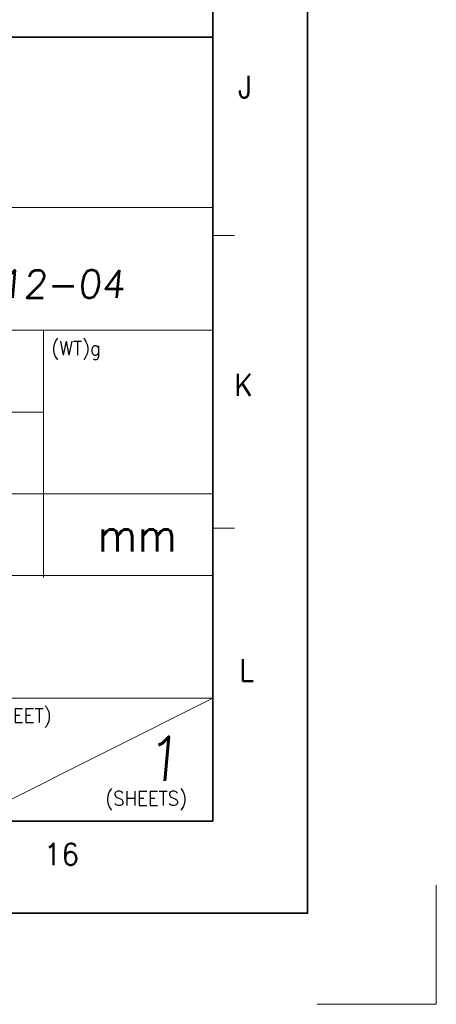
# Model space of a CAD drawing. Header units: millimetres. Extents: x 4497 to 11741, y 5958 to 12619.
# Tile 287 of 424: x 5801 to 5848, y 11162 to 11274. Entities that reach past the tile are written whole.
import ezdxf
from ezdxf.enums import TextEntityAlignment as Align

# ---------------------------------------------------------------- set-up
doc = ezdxf.new("R2010")
doc.units = ezdxf.units.MM
doc.header["$LTSCALE"] = 0.8
doc.linetypes.add('CENTER', pattern=[50.8, 31.75, -6.35, 6.35, -6.35])
doc.layers.get('0').update_dxf_attribs({"linetype": 'CONTINUOUS', "lineweight": 0})
doc.layers.add('1', color=2, linetype='CENTER', lineweight=0)
doc.layers.add('2', color=3, linetype='CONTINUOUS', lineweight=0)
doc.styles.get("Standard").update_dxf_attribs({"font": 'romans.shx', "width": 0.8, "oblique": 5, "bigfont": 'whgtxt.shx'})

msp = doc.modelspace()

# ---------------------------------------------------------------- linework, layer by layer
at = {"color": 7, "linetype": 'Continuous', "lineweight": 35}
for p, q in [((5822.864, 11182.95), (5822.864, 11582.002)), ((5716.001, 11272.002), (5822.864, 11272.002)), ((5252.932, 11182.95), (5822.864, 11182.95))]:
    msp.add_line(p, q, dxfattribs=at)
at = {"color": 7, "linetype": 'Continuous'}
for p, q in [((5822.864, 11182.95), (5822.864, 11272.002)), ((5716.001, 11252.643), (5822.864, 11252.643)), ((5822.864, 11249.459), (5825.355, 11249.459)), ((5716.001, 11238.704), (5822.864, 11238.704)), ((5803.618, 11210.607), (5803.618, 11238.704)), ((5716.001, 11229.412), (5803.618, 11229.412)), ((5716.001, 11220.119), (5822.864, 11220.119)), ((5822.864, 11216.204), (5825.355, 11216.204)), ((5716.001, 11210.827), (5822.864, 11210.827)), ((5716.001, 11196.888), (5822.864, 11196.888)), ((5794.987, 11182.95), (5822.864, 11196.888)), ((5716.001, 11182.95), (5822.864, 11182.95)), ((5716.001, 11182.95), (5822.864, 11182.95)), ((5740.363, 11182.95), (5822.864, 11182.95))]:
    msp.add_line(p, q, dxfattribs=at)
at = {"color": 7, "linetype": 'Continuous', "lineweight": 35}
msp.add_lwpolyline([(5239.652, 11172.476), (5833.652, 11172.476), (5833.652, 11592.476), (5239.652, 11592.476)], close=True, dxfattribs=at)
at = {"layer": '1'}
for p in [(5848.283, 11175.666), (5834.748, 11162.131)]:
    msp.add_line(p, (5848.283, 11162.131), dxfattribs=at)

# ---------------------------------------------------------------- texts
at = {"color": 7, "linetype": 'Continuous', "width": 0.933333}
for s, p in [('J', (5826.545, 11266.35)), ('K', (5826.363, 11232.495)), ('L', (5826.727, 11200.097)), ('16', (5805.671, 11179.165))]:
    msp.add_text(s, height=2.491, dxfattribs=at).set_placement(p, align=Align.MIDDLE_CENTER)
for s, height, p in [('(WT)g', 1.6156, (5804.513, 11237.477)), ('mm', 3.7697, (5809.775, 11217.327)), ('(SHEET)', 1.6156, (5796.529, 11195.739)), ('(SHEETS)', 1.6156, (5810.642, 11186.331))]:
    msp.add_text(s, height=height, dxfattribs=at).set_placement(p, align=Align.TOP_LEFT)
at = {"linetype": 'Continuous', "oblique": 5}
msp.add_text('1', height=5.02, dxfattribs=at).set_placement((5815.049, 11187.5))
at = {"layer": '2', "oblique": 5}
msp.add_text('2015-12-04', height=3.1377, dxfattribs=at).set_placement((5784.369, 11242.376))

doc.saveas('drawing.dxf')
